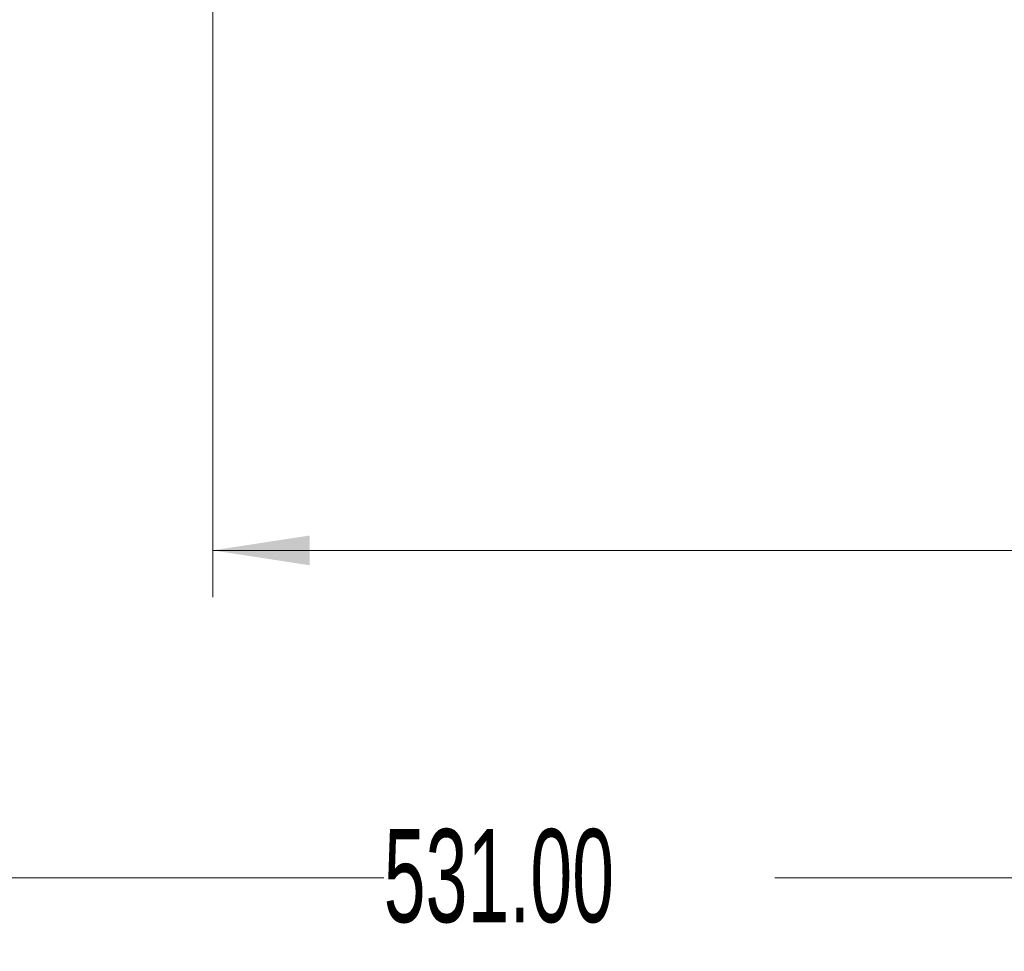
# Model space of a CAD drawing. Header units: millimetres. Extents: x 0 to 1118, y 0 to 864.
# Tile 356 of 512: x 517 to 551, y 350 to 382. Entities that reach past the tile are written whole.
import ezdxf

# ---------------------------------------------------------------- set-up
doc = ezdxf.new("R2010")
doc.units = ezdxf.units.MM
doc.styles.add('SLDTEXTSTYLE0', font='TXT', dxfattribs={"width": 0.605})
doc.dimstyles.new('SLDDIMSTYLE0', dxfattribs={"dimtxt": 3.175, "dimasz": 3.302, "dimexe": 0, "dimexo": 0.0625, "dimgap": 0.79375, "dimtad": 0, "dimdec": 1, "dimlfac": 4, "dimrnd": 1e-09, "dimzin": 12, "dimdsep": 46, "dimtxsty": 'SLDTEXTSTYLE0', "dimsah": 1, "dimcen": 0.09, "dimadec": 0, "dimazin": 3, "dimtfac": 1, "dimtofl": 0, "dimtmove": 0, "dimatfit": 3, "dimfxl": 1, "dimfrac": 2, "dimtolj": 1, "dimtzin": 12, "dimarcsym": 0})
doc.dimstyles.new('SLDDIMSTYLE4', dxfattribs={"dimtxt": 3.175, "dimasz": 3.302, "dimexe": 0, "dimexo": 0.0625, "dimgap": 0.79375, "dimtad": 0, "dimtih": 1, "dimtoh": 1, "dimlfac": 4, "dimrnd": 1e-09, "dimzin": 4, "dimdsep": 46, "dimtxsty": 'SLDTEXTSTYLE0', "dimsah": 1, "dimcen": 0.09, "dimadec": 0, "dimazin": 1, "dimtfac": 1, "dimtofl": 0, "dimtmove": 0, "dimatfit": 3, "dimfxl": 1, "dimfrac": 2, "dimtolj": 1, "dimtzin": 12, "dimarcsym": 0})

# ---------------------------------------------------------------- blocks, each defined once
blk = doc.blocks.new('_D')
at = {"color": 7, "linetype": 'Continuous', "lineweight": 0}
for p, q in [((523.725, 418.739), (523.725, 362.273)), ((602.598, 372.505), (602.598, 362.273)), ((523.725, 363.873), (554.251, 363.873)), ((602.598, 363.873), (565.165, 363.873))]:
    blk.add_line(p, q, dxfattribs=at)
for points in [[(523.725, 363.873), (527.027, 363.365), (527.027, 364.381)], [(602.598, 363.873), (599.296, 364.381), (599.296, 363.365)]]:
    blk.add_solid(points, dxfattribs=at)
at = {"color": 7, "linetype": 'Continuous', "lineweight": 0, "insert": (554.251, 365.529), "char_height": 3.175, "attachment_point": 1, "style": 'SLDTEXTSTYLE0'}
blk.add_mtext('315.5', dxfattribs=at)
blk = doc.blocks.new('_D_10')
at = {"color": 7, "linetype": 'Continuous', "lineweight": 0}
for p, q in [((602.598, 375.621), (602.598, 351.111)), ((469.848, 375.383), (469.848, 351.111)), ((469.848, 352.711), (529.554, 352.711)), ((602.598, 352.711), (542.893, 352.711))]:
    blk.add_line(p, q, dxfattribs=at)
for points in [[(469.848, 352.711), (473.15, 352.203), (473.15, 353.219)], [(602.598, 352.711), (599.296, 353.219), (599.296, 352.203)]]:
    blk.add_solid(points, dxfattribs=at)
at = {"color": 7, "linetype": 'Continuous', "lineweight": 0, "insert": (529.554, 354.368), "char_height": 3.175, "attachment_point": 1, "style": 'SLDTEXTSTYLE0'}
blk.add_mtext('531.00', dxfattribs=at)

msp = doc.modelspace()

# ---------------------------------------------------------------- dimensions: what is measured, and where the dimension line sits
at = {"color": 7, "linetype": 'Continuous', "lineweight": 0}
for base, p1, p2, dimstyle, picture, middle in [((523.7253, 363.8728), (602.5982, 374.1052), (523.7253, 420.3386), 'SLDDIMSTYLE0', '_D', (559.708, 363.8728)), ((602.5982, 352.7114), (469.8482, 376.9833), (602.5982, 377.2208), 'SLDDIMSTYLE4', '_D_10', (536.2232, 352.7114))]:
    dim = msp.add_linear_dim(base=base, p1=p1, p2=p2, dimstyle=dimstyle, dxfattribs=at)
    dim.commit()
    dim.dimension.update_dxf_attribs({"geometry": picture, "text_midpoint": middle, "dimtype": 160})

doc.saveas('drawing.dxf')
